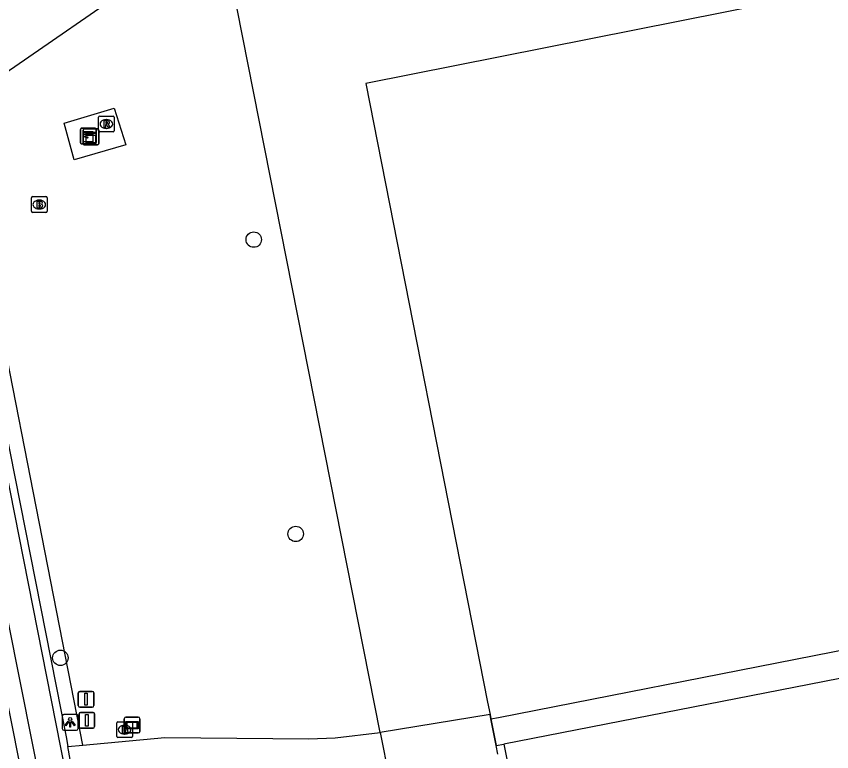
# Model space of a CAD drawing. Extents: x 160203 to 161526, y 379529 to 381797.
# Drawn here: x 160929.4 to 160981.1, y 379880.7 to 379927.3 of the extents above; entities that cross this region are included whole.
import ezdxf

# ---------------------------------------------------------------- set-up
doc = ezdxf.new("R2010")
doc.units = 0
for name, color, linetype in [('IMGEO_Boom', 7, 'Continuous'), ('IMGEO_Brandkraan', 7, 'Continuous'), ('IMGEO_Grasland_overig', 7, 'Continuous'), ('IMGEO_Hek', 7, 'Continuous'), ('IMGEO_Kast', 7, 'Continuous'), ('IMGEO_Lichtpunt', 7, 'Continuous'), ('IMGEO_Loofbos', 7, 'Continuous'), ('IMGEO_Rijbaan_lokaal_gesloten', 7, 'Continuous'), ('IMGEO_Rijbaan_lokaal_open', 7, 'Continuous'), ('IMGEO_Rioolput', 7, 'Continuous'), ('IMGEO_Verkeersbordpaal', 7, 'Continuous'), ('IMGEO_Verklikker', 7, 'Continuous'), ('IMGEO_Voetpad_open', 7, 'Continuous')]:
    doc.layers.add(name, color=color, linetype=linetype)

msp = doc.modelspace()

# ---------------------------------------------------------------- linework, layer by layer
at = {"layer": 'IMGEO_Boom'}
for centre in [(160944.437, 379913.123), (160947.098, 379894.462), (160932.172, 379886.607)]:
    msp.add_circle(centre, 0.489, dxfattribs=at)
at = {"layer": 'IMGEO_Brandkraan'}
for p, q in [((160930.409, 379915.847), (160931.261, 379915.847)), ((160930.334, 379914.921), (160930.334, 379915.773)), ((160930.822, 379915.627), (160930.847, 379915.627)), ((160931.335, 379915.773), (160931.335, 379914.921)), ((160931.261, 379914.847), (160930.409, 379914.847)), ((160930.845, 379915.067), (160930.82, 379915.067)), ((160935.747, 379881.625), (160935.747, 379882.477)), ((160935.822, 379882.551), (160936.674, 379882.551)), ((160936.235, 379882.331), (160936.26, 379882.331)), ((160936.748, 379882.477), (160936.748, 379881.625)), ((160936.258, 379881.771), (160936.233, 379881.771)), ((160936.674, 379881.551), (160935.822, 379881.551))]:
    msp.add_line(p, q, dxfattribs=at)
for points in [[(160930.409, 379915.847), (160931.261, 379915.847)], [(160930.334, 379914.921), (160930.334, 379915.773)], [(160930.682, 379915.547), (160930.682, 379915.147), (160930.895, 379915.147)], [(160930.913, 379915.547), (160930.682, 379915.547)], [(160930.861, 379915.466), (160930.807, 379915.466), (160930.807, 379915.39)], [(160930.807, 379915.39), (160930.86, 379915.39)], [(160930.869, 379915.314), (160930.807, 379915.314), (160930.807, 379915.233)], [(160931.335, 379915.773), (160931.335, 379914.921)], [(160931.261, 379914.847), (160930.409, 379914.847)], [(160930.807, 379915.233), (160930.869, 379915.233)], [(160935.747, 379881.625), (160935.747, 379882.477)], [(160935.822, 379882.551), (160936.674, 379882.551)], [(160936.095, 379882.251), (160936.095, 379881.851), (160936.308, 379881.851)], [(160936.326, 379882.251), (160936.095, 379882.251)], [(160936.748, 379882.477), (160936.748, 379881.625)], [(160936.274, 379882.17), (160936.22, 379882.17), (160936.22, 379882.094)], [(160936.22, 379882.094), (160936.273, 379882.094)], [(160936.282, 379882.018), (160936.22, 379882.018), (160936.22, 379881.937)], [(160936.22, 379881.937), (160936.282, 379881.937)], [(160936.674, 379881.551), (160935.822, 379881.551)]]:
    msp.add_lwpolyline(points, dxfattribs=at)
for centre, radius, start, end in [((160930.411, 379915.771), 0.0765, 91.552, 178.448), ((160930.411, 379915.771), 0.0765, 91.552, 178.448), ((160931.259, 379915.771), 0.0765, 1.552, 88.448), ((160931.259, 379915.771), 0.0765, 1.552, 88.448), ((160930.862, 379915.428), 0.0379, 267.8285, 90.9355), ((160930.87, 379915.273), 0.0404, 269.8759, 90.5077), ((160930.917, 379915.402), 0.145, 59.4692, 91.5367), ((160930.942, 379915.449), 0.0922, 285.5137, 58.1501), ((160930.947, 379915.257), 0.105, 301.3115, 78.989), ((160930.411, 379914.923), 0.0765, 181.552, 268.448), ((160930.411, 379914.923), 0.0765, 181.552, 268.448), ((160930.901, 379915.398), 0.251, 268.6676, 293.5347), ((160931.259, 379914.923), 0.0765, 271.552, 358.448), ((160931.259, 379914.923), 0.0765, 271.552, 358.448), ((160935.824, 379882.475), 0.0765, 91.552, 178.448), ((160935.824, 379882.475), 0.0765, 91.552, 178.448), ((160936.33, 379882.106), 0.145, 59.4692, 91.5367), ((160936.355, 379882.153), 0.0922, 285.5137, 58.1501), ((160936.672, 379882.475), 0.0765, 1.552, 88.448), ((160936.672, 379882.475), 0.0765, 1.552, 88.448), ((160936.275, 379882.132), 0.0379, 267.8285, 90.9355), ((160936.283, 379881.977), 0.0404, 269.8759, 90.5077), ((160936.314, 379882.102), 0.251, 268.6676, 293.5347), ((160936.36, 379881.961), 0.105, 301.3115, 78.989), ((160935.824, 379881.627), 0.0765, 181.552, 268.448), ((160935.824, 379881.627), 0.0765, 181.552, 268.448), ((160936.672, 379881.627), 0.0765, 271.552, 358.448), ((160936.672, 379881.627), 0.0765, 271.552, 358.448)]:
    msp.add_arc(centre, radius, start, end, dxfattribs=at)
for centre, major_axis, ratio, start_param, end_param in [((160930.821, 379915.347), (-0.387, 0.002), 0.722429, 4.712389, 7.853982), ((160930.846, 379915.347), (-0.39, 0.002), 0.717154, 1.570796, 4.712389), ((160936.234, 379882.051), (-0.387, 0.002), 0.722429, 4.712389, 7.853982), ((160936.259, 379882.051), (-0.39, 0.002), 0.717154, 1.570796, 4.712389)]:
    msp.add_ellipse(centre, major_axis=major_axis, ratio=ratio, start_param=start_param, end_param=end_param, dxfattribs=at)
at = {"layer": 'IMGEO_Grasland_overig'}
msp.add_lwpolyline([(160960.293, 379881.14), (160984.652, 379758.207), (161001.9, 379671.163), (161088.812, 379688.393), (161124.795, 379695.526), (161114.008, 379750)], dxfattribs=at)
at = {"layer": 'IMGEO_Hek'}
for points in [[(161000, 379932.662), (160951.544, 379923.025), (160959.272, 379883.804)], [(160959.272, 379883.804), (160959.428, 379883.014)], [(160959.484, 379882.731), (160959.428, 379883.014)], [(160959.816, 379881.047), (160959.484, 379882.731)], [(160959.923, 379880.506), (160959.816, 379881.047)]]:
    msp.add_lwpolyline(points, dxfattribs=at)
at = {"layer": 'IMGEO_Kast'}
for p, q in [((160933.442, 379919.263), (160933.442, 379920.104)), ((160933.442, 379920.104), (160933.442, 379919.263)), ((160933.517, 379920.188), (160934.358, 379920.188)), ((160934.358, 379920.188), (160933.517, 379920.188)), ((160933.611, 379919.213), (160933.611, 379920.054)), ((160933.611, 379920.054), (160933.611, 379919.213)), ((160933.686, 379920.138), (160934.527, 379920.138)), ((160934.527, 379920.138), (160933.686, 379920.138)), ((160934.442, 379920.113), (160934.442, 379919.272)), ((160934.442, 379919.272), (160934.442, 379920.113)), ((160934.611, 379920.063), (160934.611, 379919.222)), ((160934.611, 379919.222), (160934.611, 379920.063)), ((160934.367, 379919.188), (160933.526, 379919.188)), ((160933.526, 379919.188), (160934.367, 379919.188)), ((160934.536, 379919.138), (160933.695, 379919.138)), ((160933.695, 379919.138), (160934.536, 379919.138))]:
    msp.add_line(p, q, dxfattribs=at)
for points in [[(160933.637, 379919.978), (160934.237, 379919.978), (160934.237, 379919.893), (160933.637, 379919.893), (160933.637, 379919.978)], [(160933.637, 379919.803), (160934.237, 379919.803), (160934.237, 379919.314), (160933.637, 379919.314), (160933.637, 379919.803)], [(160933.806, 379919.928), (160934.406, 379919.928), (160934.406, 379919.843), (160933.806, 379919.843), (160933.806, 379919.928)], [(160933.806, 379919.753), (160934.406, 379919.753), (160934.406, 379919.264), (160933.806, 379919.264), (160933.806, 379919.753)]]:
    msp.add_lwpolyline(points, dxfattribs=at)
for centre in [(160933.721, 379919.652), (160933.89, 379919.602)]:
    msp.add_circle(centre, 0.0377, dxfattribs=at)
for centre, start, end in [((160933.52, 379920.11), 92.4484, 184.2845), ((160933.52, 379920.11), 92.4484, 184.2845), ((160933.689, 379920.06), 92.4484, 184.2845), ((160933.689, 379920.06), 92.4484, 184.2845), ((160934.364, 379920.11), 2.4484, 94.2845), ((160934.364, 379920.11), 2.4484, 94.2845), ((160934.533, 379920.06), 2.4484, 94.2845), ((160934.533, 379920.06), 2.4484, 94.2845), ((160933.52, 379919.266), 182.4484, 274.2845), ((160933.52, 379919.266), 182.4484, 274.2845), ((160933.689, 379919.216), 182.4484, 274.2845), ((160933.689, 379919.216), 182.4484, 274.2845), ((160934.364, 379919.266), 272.4484, 4.2845), ((160934.364, 379919.266), 272.4484, 4.2845), ((160934.533, 379919.216), 272.4484, 4.2845), ((160934.533, 379919.216), 272.4484, 4.2845)]:
    msp.add_arc(centre, 0.0779, start, end, dxfattribs=at)
at = {"layer": 'IMGEO_Lichtpunt'}
for p, q in [((160932.295, 379882.926), (160932.295, 379882.119)), ((160932.295, 379882.926), (160932.295, 379882.119)), ((160933.197, 379883.021), (160932.389, 379883.021)), ((160933.197, 379883.021), (160932.389, 379883.021)), ((160933.291, 379882.119), (160933.291, 379882.926)), ((160933.291, 379882.119), (160933.291, 379882.926)), ((160932.389, 379882.025), (160933.197, 379882.025)), ((160932.389, 379882.025), (160933.197, 379882.025))]:
    msp.add_line(p, q, dxfattribs=at)
for points in [[(160932.669, 379882.59), (160932.708, 379882.562), (160932.52, 379882.3), (160932.482, 379882.327), (160932.669, 379882.59)], [(160932.771, 379882.542), (160932.818, 379882.542), (160932.818, 379882.22), (160932.771, 379882.22), (160932.771, 379882.542)], [(160932.881, 379882.562), (160932.919, 379882.589), (160933.106, 379882.327), (160933.067, 379882.299), (160932.881, 379882.562)]]:
    msp.add_lwpolyline(points, dxfattribs=at)
msp.add_circle((160932.794, 379882.724), 0.0994, dxfattribs=at)
for centre, start, end in [((160932.389, 379882.926), 90, 180), ((160932.389, 379882.926), 90, 180), ((160933.197, 379882.926), 0, 90), ((160933.197, 379882.926), 0, 90), ((160932.389, 379882.119), 180, 270), ((160932.389, 379882.119), 180, 270), ((160933.197, 379882.119), 270, 0), ((160933.197, 379882.119), 270, 360)]:
    msp.add_arc(centre, 0.0946, start, end, dxfattribs=at)
at = {"layer": 'IMGEO_Loofbos'}
for points in [[(161024.194, 379944.451), (161025.245, 379937.898), (161013.069, 379935.373), (161000, 379932.662), (160951.544, 379923.025), (160959.272, 379883.804), (160959.428, 379883.014)], [(160933.604, 379881.066), (160925.646, 379921.61), (160940.056, 379931.56)], [(160952.452, 379881.869), (160943.379, 379927.759)], [(160933.058, 379918.173), (160932.406, 379920.516), (160935.579, 379921.458), (160936.315, 379919.133), (160933.058, 379918.173)]]:
    msp.add_lwpolyline(points, dxfattribs=at)
at = {"layer": 'IMGEO_Rijbaan_lokaal_gesloten'}
for points in [[(160975.087, 379663.398), (160924.291, 379920.908), (160923.141, 379926.741)], [(160921.392, 379926.322), (160922.53, 379920.611), (160931.188, 379877.161), (160977.008, 379644.981)], [(160920.383, 379926.099), (160921.509, 379920.439), (160930.165, 379876.913), (160975.992, 379644.837)]]:
    msp.add_lwpolyline(points, dxfattribs=at)
at = {"layer": 'IMGEO_Rijbaan_lokaal_open'}
for points in [[(160923.141, 379926.741), (160923.562, 379926.803), (160924.695, 379921.196), (160924.737, 379920.983), (160932.53, 379881.598), (160932.652, 379880.978)], [(160933.003, 379878.977), (160932.652, 379880.978)]]:
    msp.add_lwpolyline(points, dxfattribs=at)
at = {"layer": 'IMGEO_Rioolput'}
for p, q in [((160934.591, 379920.028), (160934.591, 379920.88)), ((160934.666, 379920.954), (160935.518, 379920.954)), ((160935.079, 379920.734), (160935.104, 379920.734)), ((160935.592, 379920.88), (160935.592, 379920.028)), ((160935.518, 379919.954), (160934.666, 379919.954)), ((160935.102, 379920.174), (160935.077, 379920.174))]:
    msp.add_line(p, q, dxfattribs=at)
for points in [[(160934.591, 379920.028), (160934.591, 379920.88)], [(160934.666, 379920.954), (160935.518, 379920.954)], [(160935.18, 379920.652), (160934.928, 379920.654), (160934.928, 379920.254)], [(160935.106, 379920.573), (160935.052, 379920.573), (160935.052, 379920.492)], [(160935.052, 379920.492), (160935.104, 379920.492)], [(160935.592, 379920.88), (160935.592, 379920.028)], [(160935.518, 379919.954), (160934.666, 379919.954)], [(160934.928, 379920.254), (160935.052, 379920.254), (160935.052, 379920.416), (160935.063, 379920.416)], [(160935.11, 379920.387), (160935.181, 379920.254), (160935.321, 379920.254), (160935.256, 379920.38)]]:
    msp.add_lwpolyline(points, dxfattribs=at)
for centre, radius, start, end in [((160934.668, 379920.878), 0.0765, 91.552, 178.448), ((160934.668, 379920.878), 0.0765, 91.552, 178.448), ((160935.088, 379920.681), 0.19, 274.7715, 282.9687), ((160935.112, 379920.477), 0.0964, 77.0061, 93.1865), ((160935.126, 379920.534), 0.0378, 276.6634, 79.6772), ((160935.179, 379920.542), 0.109, 350.3612, 89.416), ((160935.177, 379920.542), 0.112, 277.5842, 350.9817), ((160935.516, 379920.878), 0.0765, 1.552, 88.448), ((160935.516, 379920.878), 0.0765, 1.552, 88.448), ((160934.668, 379920.03), 0.0765, 181.552, 268.448), ((160934.668, 379920.03), 0.0765, 181.552, 268.448), ((160935.062, 379920.363), 0.0533, 26.0293, 88.6989), ((160935.161, 379920.327), 0.108, 29.5134, 73.7905), ((160935.516, 379920.03), 0.0765, 271.552, 358.448), ((160935.516, 379920.03), 0.0765, 271.552, 358.448)]:
    msp.add_arc(centre, radius, start, end, dxfattribs=at)
for centre, major_axis, ratio, start_param, end_param in [((160935.078, 379920.454), (-0.387, 0.002), 0.722429, 4.712389, 7.853982), ((160935.103, 379920.454), (-0.39, 0.002), 0.717154, 1.570796, 4.712389)]:
    msp.add_ellipse(centre, major_axis=major_axis, ratio=ratio, start_param=start_param, end_param=end_param, dxfattribs=at)
at = {"layer": 'IMGEO_Verkeersbordpaal'}
for p, q in [((160933.305, 379883.581), (160933.305, 379884.381)), ((160933.305, 379884.381), (160933.305, 379883.581)), ((160933.405, 379884.481), (160934.195, 379884.481)), ((160934.195, 379884.481), (160933.405, 379884.481)), ((160934.295, 379884.381), (160934.295, 379883.581)), ((160934.295, 379883.581), (160934.295, 379884.381)), ((160934.195, 379883.481), (160933.405, 379883.481)), ((160933.405, 379883.481), (160934.195, 379883.481)), ((160933.357, 379882.246), (160933.357, 379883.046)), ((160933.357, 379883.046), (160933.357, 379882.246)), ((160933.457, 379883.146), (160934.247, 379883.146)), ((160934.247, 379883.146), (160933.457, 379883.146)), ((160934.347, 379883.046), (160934.347, 379882.246)), ((160934.347, 379882.246), (160934.347, 379883.046)), ((160934.247, 379882.146), (160933.457, 379882.146)), ((160933.457, 379882.146), (160934.247, 379882.146))]:
    msp.add_line(p, q, dxfattribs=at)
for points in [[(160933.725, 379884.356), (160933.875, 379884.356), (160933.875, 379883.606), (160933.725, 379883.606), (160933.725, 379884.356)], [(160933.777, 379883.021), (160933.927, 379883.021), (160933.927, 379882.271), (160933.777, 379882.271), (160933.777, 379883.021)]]:
    msp.add_lwpolyline(points, dxfattribs=at)
for centre, start, end in [((160933.405, 379884.381), 90, 180), ((160933.405, 379884.381), 90, 180), ((160934.195, 379884.381), 0, 90), ((160934.195, 379884.381), 360, 90), ((160933.405, 379883.581), 180, 270), ((160933.405, 379883.581), 180, 270), ((160934.195, 379883.581), 270, 0), ((160934.195, 379883.581), 270, 0), ((160933.457, 379883.046), 90, 180), ((160933.457, 379883.046), 90, 180), ((160934.247, 379883.046), 0, 90), ((160934.247, 379883.046), 360, 90), ((160933.457, 379882.246), 180, 270), ((160933.457, 379882.246), 180, 270), ((160934.247, 379882.246), 270, 0), ((160934.247, 379882.246), 270, 0)]:
    msp.add_arc(centre, 0.1, start, end, dxfattribs=at)
at = {"layer": 'IMGEO_Verklikker'}
for p, q in [((160936.226, 379881.943), (160936.226, 379882.743)), ((160936.226, 379882.743), (160936.226, 379881.943)), ((160936.326, 379882.843), (160937.116, 379882.843)), ((160937.116, 379882.843), (160936.326, 379882.843)), ((160937.216, 379882.743), (160937.216, 379881.943)), ((160937.216, 379881.943), (160937.216, 379882.743)), ((160937.116, 379881.843), (160936.326, 379881.843)), ((160936.326, 379881.843), (160937.116, 379881.843))]:
    msp.add_line(p, q, dxfattribs=at)
for points in [[(160936.327, 379882.575), (160937.115, 379882.575), (160937.115, 379882.111), (160936.327, 379882.111), (160936.327, 379882.575)], [(160936.392, 379882.51), (160936.392, 379882.176), (160937.05, 379882.176), (160937.05, 379882.51), (160936.392, 379882.51)]]:
    msp.add_lwpolyline(points, dxfattribs=at)
for centre, start, end in [((160936.326, 379882.743), 90, 180), ((160936.326, 379882.743), 90, 180), ((160937.116, 379882.743), 0, 90), ((160937.116, 379882.743), 360, 90), ((160936.326, 379881.943), 180, 270), ((160936.326, 379881.943), 180, 270), ((160937.116, 379881.943), 270, 0), ((160937.116, 379881.943), 270, 0)]:
    msp.add_arc(centre, 0.1, start, end, dxfattribs=at)
at = {"layer": 'IMGEO_Voetpad_open'}
for points in [[(160959.484, 379882.731), (160959.959, 379882.824), (161000, 379890.687), (161000.983, 379890.88), (161002.156, 379892.47), (161002.812, 379893.601), (161003.569, 379895.556), (161006.127, 379903.186), (161008.006, 379908.641), (161006.059, 379919.315), (161005.317, 379923.52), (161015.307, 379925.53)], [(161037.234, 379894.007), (161021.55, 379891.076), (161008.692, 379888.673), (161005.821, 379890.016), (161000, 379888.882), (160960.293, 379881.14)], [(160959.428, 379883.014), (160952.452, 379881.869)], [(160959.428, 379883.014), (160959.484, 379882.731)], [(160959.484, 379882.731), (160959.816, 379881.047)], [(160933.604, 379881.066), (160938.808, 379881.547), (160947.921, 379881.474), (160949.601, 379881.544), (160952.452, 379881.869)], [(160952.452, 379881.869), (160953.018, 379879.004)], [(160932.652, 379880.978), (160933.604, 379881.066)], [(160959.816, 379881.047), (160960.293, 379881.14)], [(160959.923, 379880.506), (160959.816, 379881.047)]]:
    msp.add_lwpolyline(points, dxfattribs=at)

doc.saveas('drawing.dxf')
